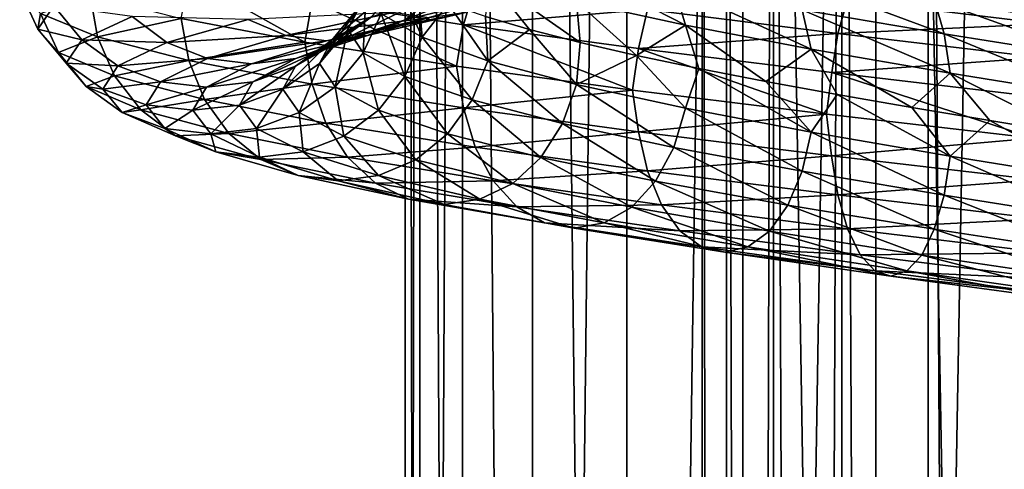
# Model space of a CAD drawing. Header units: metres. Extents: x -109 to 109, y -917 to 389.
# Tile 418 of 656: x -18.9 to -3.83, y -466.27 to -459.39. Entities that reach past the tile are written whole.
import ezdxf

# ---------------------------------------------------------------- set-up
doc = ezdxf.new("R2010")
doc.units = ezdxf.units.M
doc.layers.add('solid_24503124_XXX_01_SW0001', color=7, linetype='CONTINUOUS')

msp = doc.modelspace()

# ---------------------------------------------------------------- linework, layer by layer
at = {"layer": 'solid_24503124_XXX_01_SW0001'}
for points in [[(-13, -410), (-13, -535), (-12.778495, -535, 2.389471)], [(-12.778631, -410, -2.388798), (-12.778495, -535, -2.389471), (-13, -535)], [(-12.778631, -410, -2.388798), (-13, -535), (-13, -410)], [(-13, -410), (-12.778495, -535, 2.389471), (-12.778644, -410, 2.388729)], [(-12.778644, -410, 2.388729), (-12.778495, -535, 2.389471), (-12.122266, -535, 4.695816)], [(-12.778644, -410, 2.388729), (-12.122266, -535, 4.695816), (-12.122123, -410, 4.696183)], [(-12.122127, -410, -4.696173), (-12.778495, -535, -2.389471), (-12.778631, -410, -2.388798)], [(-12.122127, -410, -4.696173), (-12.122266, -535, -4.695816), (-12.778495, -535, -2.389471)], [(-12.122123, -410, 4.696183), (-12.122266, -535, 4.695816), (-11.053084, -535, 6.843201)], [(-12.122127, -410, -4.696173), (-11.053084, -535, -6.843201), (-12.122266, -535, -4.695816)], [(-11.052748, -410, -6.843724), (-11.053084, -535, -6.843201), (-12.122127, -410, -4.696173)], [(-12.122123, -410, 4.696183), (-11.053084, -535, 6.843201), (-11.052835, -410, 6.84358)], [(-11.052835, -410, 6.84358), (-11.053084, -535, 6.843201), (-9.606456, -535, 8.758754)], [(-9.607092, -410, -8.758067), (-9.606456, -535, -8.758754), (-11.053084, -535, -6.843201)], [(-9.607092, -410, -8.758067), (-11.053084, -535, -6.843201), (-11.052748, -410, -6.843724)], [(-11.052835, -410, 6.84358), (-9.606456, -535, 8.758754), (-9.607066, -410, 8.758096)], [(-7.834121, -410, -10.374312), (-9.606456, -535, -8.758754), (-9.607092, -410, -8.758067)], [(-9.607066, -410, 8.758096), (-9.606456, -535, 8.758754), (-7.834294, -410, 10.374181)], [(-7.834294, -410, 10.374181), (-9.606456, -535, 8.758754), (-7.834196, -535, 10.374236)], [(-7.834121, -410, -10.374312), (-7.834196, -535, -10.374236), (-9.606456, -535, -8.758754)], [(-7.834294, -410, 10.374181), (-7.834196, -535, 10.374236), (-5.795265, -535, 11.636799)], [(-7.834294, -410, 10.374181), (-5.795265, -535, 11.636799), (-5.794521, -410, 11.637158)], [(-5.794586, -410, -11.637126), (-5.795265, -535, -11.636799), (-7.834196, -535, -10.374236)], [(-5.794586, -410, -11.637126), (-7.834196, -535, -10.374236), (-7.834121, -410, -10.374312)], [(-5.794521, -410, 11.637158), (-5.795265, -535, 11.636799), (-3.557269, -535, 12.503851)], [(-3.557472, -410, -12.503769), (-3.557269, -535, -12.503851), (-5.795265, -535, -11.636799)], [(-3.557472, -410, -12.503769), (-5.795265, -535, -11.636799), (-5.794586, -410, -11.637126)], [(-5.794521, -410, 11.637158), (-3.557269, -535, 12.503851), (-3.557692, -410, 12.503706)], [(-8.453436, -701, -399.111511), (-8.453425, -437, -399.111481), (-8.453425, -437, -400.888519)], [(-8.453436, -701, -400.888489), (-8.453436, -701, -399.111511), (-8.453425, -437, -400.888519)], [(-8.083981, -701, -402.626648), (-8.453436, -701, -400.888489), (-8.453425, -437, -400.888519)], [(-8.453436, -701, -399.111511), (-8.083981, -701, -397.373352), (-8.453425, -437, -399.111481)], [(-8.083981, -701, -402.626648), (-8.453425, -437, -400.888519), (-8.083978, -437, -402.626648)], [(-8.083981, -701, -397.373352), (-8.083978, -437, -397.373352), (-8.453425, -437, -399.111481)], [(-8.083981, -701, -402.626648), (-8.083978, -437, -402.626648), (-7.361266, -437, -404.249908)], [(-7.361216, -701, -404.25), (-8.083981, -701, -402.626648), (-7.361266, -437, -404.249908)], [(-8.083981, -701, -397.373352), (-7.361216, -701, -395.75), (-8.083978, -437, -397.373352)], [(-7.361216, -701, -395.75), (-7.361266, -437, -395.750092), (-8.083978, -437, -397.373352)], [(-7.361216, -701, -404.25), (-7.361266, -437, -404.249908), (-6.316738, -437, -405.687592)], [(-6.316731, -701, -394.312378), (-6.316738, -437, -394.312408), (-7.361266, -437, -395.750092)], [(-7.361216, -701, -395.75), (-6.316731, -701, -394.312378), (-7.361266, -437, -395.750092)], [(-6.316731, -701, -405.687622), (-7.361216, -701, -404.25), (-6.316738, -437, -405.687592)], [(-4.996175, -701, -406.876648), (-6.316738, -437, -405.687592), (-4.996158, -437, -406.876648)], [(-4.996175, -701, -406.876648), (-6.316731, -701, -405.687622), (-6.316738, -437, -405.687592)], [(-4.996175, -701, -393.123352), (-4.996158, -437, -393.123352), (-6.316738, -437, -394.312408)], [(-6.316731, -701, -394.312378), (-4.996175, -701, -393.123352), (-6.316738, -437, -394.312408)], [(-4.996175, -701, -406.876648), (-4.996158, -437, -406.876648), (-3.457402, -437, -407.765076)], [(-3.457262, -701, -407.765137), (-4.996175, -701, -406.876648), (-3.457402, -437, -407.765076)], [(-4.996175, -701, -393.123352), (-3.457262, -701, -392.234863), (-4.996158, -437, -393.123352)], [(-3.457262, -701, -392.234863), (-3.457402, -437, -392.234924), (-4.996158, -437, -393.123352)], [(-8.70988, -459.477539, -10.440427), (-8.887947, -458.878326, -10.653874), (-10.588204, -458.514648, -8.966111)], [(-10.376073, -459.113861, -8.786478), (-8.70988, -459.477539, -10.440427), (-10.588204, -458.514648, -8.966111)], [(-13.87763, -459.543945, -0.15314), (-13.59799, -458.945343, -0.150054), (-13.420275, -458.589569, 2.19135)], [(-13.69626, -459.188171, 2.236415), (-13.87763, -459.543945, -0.15314), (-13.420275, -458.589569, 2.19135)], [(-13.00015, -459.395569, 7.231699), (-12.507524, -458.999084, 6.957662), (-11.123978, -458.64801, 9.005902)], [(-11.562111, -459.044495, 9.360612), (-13.00015, -459.395569, 7.231699), (-11.123978, -458.64801, 9.005902)], [(-16.309841, -458.745514, -9.550142), (-14.53547, -459.739746, -12.235118), (-16.429018, -459.376465, -9.542)], [(-16.309841, -458.745514, -9.550142), (-14.423867, -459.107605, -12.214158), (-14.53547, -459.739746, -12.235118)], [(-13.368589, -459.302734, -2.487033), (-12.742102, -459.661682, -4.750199), (-13.146857, -458.757721, -3.063982)], [(-12.742102, -459.661682, -4.750199), (-12.80055, -458.953461, -4.288123), (-13.146857, -458.757721, -3.063982)], [(-11.732782, -458.75174, -6.87007), (-11.772408, -459.34552, -6.606334), (-11.097041, -459.542938, -7.686505)], [(-11.732782, -458.75174, -6.87007), (-11.097041, -459.542938, -7.686505), (-10.322265, -459.741089, -8.699992)], [(-11.732782, -458.75174, -6.87007), (-10.322265, -459.741089, -8.699992), (-10.376073, -459.113861, -8.786478)], [(-4.750849, -459.610443, -13.035976), (-4.899183, -459.091675, -13.442992), (-7.138392, -458.724823, -12.399433)], [(-6.922262, -459.243591, -12.024013), (-4.750849, -459.610443, -13.035976), (-7.138392, -458.724823, -12.399433)], [(-2.513224, -459.460083, -14.084453), (-2.612041, -459.062195, -14.638239), (-5.091814, -458.693787, -13.971557)], [(-4.899183, -459.091675, -13.442992), (-2.513224, -459.460083, -14.084453), (-5.091814, -458.693787, -13.971557)], [(-18.901932, -458.939117, -0.208583), (-18.623968, -459.5383, -0.205516), (-18.380568, -459.182526, 3.0013)], [(-18.901932, -458.939117, -0.208583), (-18.583052, -459.296478, -3.457109), (-18.623968, -459.5383, -0.205516)], [(-11.928535, -458.872681, -14.298591), (-12.107677, -459.471283, -14.513327), (-14.423867, -459.107605, -12.214158)], [(-14.125183, -459.705933, 2.306453), (-13.69626, -459.188171, 2.236415), (-13.107839, -458.833954, 4.559682)], [(-13.518334, -459.351715, 4.702477), (-14.125183, -459.705933, 2.306453), (-13.107839, -458.833954, 4.559682)], [(-13.87763, -459.543945, -0.15314), (-13.643513, -459.901337, -2.538179), (-13.59799, -458.945343, -0.150054)], [(-13.643513, -459.901337, -2.538179), (-13.368589, -459.302734, -2.487033), (-13.59799, -458.945343, -0.150054)], [(-12.742102, -459.661682, -4.750199), (-12.341625, -459.14917, -5.471106), (-12.80055, -458.953461, -4.288123)], [(-11.928535, -458.872681, -14.298591), (-9.290384, -459.237946, -16.137457), (-12.107677, -459.471283, -14.513327)], [(-6.783576, -459.842804, -11.783115), (-6.922262, -459.243591, -12.024013), (-8.887947, -458.878326, -10.653874)], [(-8.70988, -459.477539, -10.440427), (-6.783576, -459.842804, -11.783115), (-8.887947, -458.878326, -10.653874)], [(-17.823563, -459.016846, -6.581392), (-17.7122, -459.655426, -6.60303), (-18.583052, -459.296478, -3.457109)], [(-17.823563, -459.016846, -6.581392), (-16.429018, -459.376465, -9.542), (-17.7122, -459.655426, -6.60303)], [(-14.423867, -459.107605, -12.214158), (-12.215597, -460.10318, -14.551915), (-14.53547, -459.739746, -12.235118)], [(-14.423867, -459.107605, -12.214158), (-12.107677, -459.471283, -14.513327), (-12.215597, -460.10318, -14.551915)], [(-14.050772, -459.748199, 4.88769), (-13.518334, -459.351715, 4.702477), (-12.507524, -458.999084, 6.957662)], [(-13.00015, -459.395569, 7.231699), (-14.050772, -459.748199, 4.88769), (-12.507524, -458.999084, 6.957662)], [(-13.579205, -459.637146, 7.553813), (-13.00015, -459.395569, 7.231699), (-11.562111, -459.044495, 9.360612)], [(-12.077111, -459.286072, 9.777554), (-13.579205, -459.637146, 7.553813), (-11.562111, -459.044495, 9.360612)], [(-10.376073, -459.113861, -8.786478), (-10.322265, -459.741089, -8.699992), (-9.457385, -459.939301, -9.633676)], [(-10.376073, -459.113861, -8.786478), (-9.457385, -459.939301, -9.633676), (-8.70988, -459.477539, -10.440427)], [(-6.227307, -459.087036, -17.087265), (-6.376127, -459.604797, -17.495615), (-9.290384, -459.237946, -16.137457)], [(-6.227307, -459.087036, -17.087265), (-3.194536, -459.455444, -17.902618), (-6.376127, -459.604797, -17.495615)], [(-3.095514, -459.05896, -17.347689), (-3.194536, -459.455444, -17.902618), (-6.227307, -459.087036, -17.087265)], [(-2.43713, -459.978851, -13.658015), (-2.513224, -459.460083, -14.084453), (-4.899183, -459.091675, -13.442992)], [(-4.750849, -459.610443, -13.035976), (-2.43713, -459.978851, -13.658015), (-4.899183, -459.091675, -13.442992)], [(-18.380568, -459.182526, 3.0013), (-18.623968, -459.5383, -0.205516), (-17.953049, -459.701294, 2.931491)], [(-18.380568, -459.182526, 3.0013), (-17.953049, -459.701294, 2.931491), (-17.181746, -459.347076, 5.976828)], [(-14.312233, -460.061707, -0.157936), (-13.87763, -459.543945, -0.15314), (-13.69626, -459.188171, 2.236415)], [(-14.125183, -459.705933, 2.306453), (-14.312233, -460.061707, -0.157936), (-13.69626, -459.188171, 2.236415)], [(-12.742102, -459.661682, -4.750199), (-11.734443, -460.022217, -6.871042), (-12.341625, -459.14917, -5.471106)], [(-11.734443, -460.022217, -6.871042), (-11.772408, -459.34552, -6.606334), (-12.341625, -459.14917, -5.471106)], [(-9.290384, -459.237946, -16.137457), (-9.429907, -459.836548, -16.379808), (-12.107677, -459.471283, -14.513327)], [(-9.290384, -459.237946, -16.137457), (-6.376127, -459.604797, -17.495615), (-9.429907, -459.836548, -16.379808)], [(-4.655667, -460.209656, -12.774804), (-4.750849, -459.610443, -13.035976), (-6.922262, -459.243591, -12.024013)], [(-6.783576, -459.842804, -11.783115), (-4.655667, -460.209656, -12.774804), (-6.922262, -459.243591, -12.024013)], [(-18.583052, -459.296478, -3.457109), (-18.30978, -459.895691, -3.406271), (-18.623968, -459.5383, -0.205516)], [(-18.583052, -459.296478, -3.457109), (-17.7122, -459.655426, -6.60303), (-18.30978, -459.895691, -3.406271)], [(-17.181746, -459.347076, 5.976828), (-17.953049, -459.701294, 2.931491), (-16.650404, -459.744965, 5.791996)], [(-16.429018, -459.376465, -9.542), (-16.311502, -460.015961, -9.551114), (-17.7122, -459.655426, -6.60303)], [(-17.181746, -459.347076, 5.976828), (-16.650404, -459.744965, 5.791996), (-15.405399, -459.392334, 8.569686)], [(-15.405399, -459.392334, 8.569686), (-16.650404, -459.744965, 5.791996), (-14.827023, -459.635529, 8.247948)], [(-16.429018, -459.376465, -9.542), (-14.53547, -459.739746, -12.235118), (-16.311502, -460.015961, -9.551114)], [(-15.405399, -459.392334, 8.569686), (-14.827023, -459.635529, 8.247948), (-13.186899, -459.284485, 10.67603)], [(-13.186899, -459.284485, 10.67603), (-14.827023, -459.635529, 8.247948), (-12.632106, -459.366058, 10.226873)], [(-14.827023, -459.635529, 8.247948), (-14.203226, -459.717133, 7.900943), (-12.632106, -459.366058, 10.226873)], [(-14.681523, -460.102417, 2.397295), (-14.125183, -459.705933, 2.306453), (-13.518334, -459.351715, 4.702477)], [(-14.050772, -459.748199, 4.88769), (-14.681523, -460.102417, 2.397295), (-13.518334, -459.351715, 4.702477)], [(-14.676623, -459.989777, 5.105398), (-14.050772, -459.748199, 4.88769), (-13.00015, -459.395569, 7.231699)], [(-13.579205, -459.637146, 7.553813), (-14.676623, -459.989777, 5.105398), (-13.00015, -459.395569, 7.231699)], [(-14.203226, -459.717133, 7.900943), (-13.579205, -459.637146, 7.553813), (-12.077111, -459.286072, 9.777554)], [(-12.632106, -459.366058, 10.226873), (-14.203226, -459.717133, 7.900943), (-12.077111, -459.286072, 9.777554)], [(-13.643513, -459.901337, -2.538179), (-13.004141, -460.260284, -4.847886), (-13.368589, -459.302734, -2.487033)], [(-13.004141, -460.260284, -4.847886), (-12.742102, -459.661682, -4.750199), (-13.368589, -459.302734, -2.487033)], [(-11.734443, -460.022217, -6.871042), (-11.097041, -459.542938, -7.686505), (-11.772408, -459.34552, -6.606334)], [(-18.623968, -459.5383, -0.205516), (-18.190786, -460.057068, -0.200736), (-17.953049, -459.701294, 2.931491)], [(-18.623968, -459.5383, -0.205516), (-18.30978, -459.895691, -3.406271), (-18.190786, -460.057068, -0.200736)], [(-14.312233, -460.061707, -0.157936), (-14.070783, -460.419098, -2.617666), (-13.87763, -459.543945, -0.15314)], [(-14.070783, -460.419098, -2.617666), (-13.643513, -459.901337, -2.538179), (-13.87763, -459.543945, -0.15314)], [(-12.107677, -459.471283, -14.513327), (-9.523009, -460.469269, -16.44014), (-12.215597, -460.10318, -14.551915)], [(-12.107677, -459.471283, -14.513327), (-9.429907, -459.836548, -16.379808), (-9.523009, -460.469269, -16.44014)], [(-11.734443, -460.022217, -6.871042), (-10.377542, -460.384308, -8.787722), (-11.097041, -459.542938, -7.686505)], [(-10.377542, -460.384308, -8.787722), (-10.322265, -459.741089, -8.699992), (-11.097041, -459.542938, -7.686505)], [(-8.70988, -459.477539, -10.440427), (-9.457385, -459.939301, -9.633676), (-8.507338, -460.138031, -10.481497)], [(-8.70988, -459.477539, -10.440427), (-8.507338, -460.138031, -10.481497), (-7.47915, -460.337738, -11.237891)], [(-8.70988, -459.477539, -10.440427), (-7.47915, -460.337738, -11.237891), (-6.783576, -459.842804, -11.783115)], [(-3.194536, -459.455444, -17.902618), (-3.270879, -459.973206, -18.330456), (-6.376127, -459.604797, -17.495615)], [(-17.7122, -459.655426, -6.60303), (-17.451735, -460.254639, -6.505929), (-18.30978, -459.895691, -3.406271)], [(-17.953049, -459.701294, 2.931491), (-18.190786, -460.057068, -0.200736), (-17.397856, -460.099182, 2.840836)], [(-17.953049, -459.701294, 2.931491), (-17.397856, -460.099182, 2.840836), (-16.650404, -459.744965, 5.791996)], [(-17.7122, -459.655426, -6.60303), (-16.311502, -460.015961, -9.551114), (-17.451735, -460.254639, -6.505929)], [(-16.650404, -459.744965, 5.791996), (-16.025286, -459.988159, 5.574543), (-14.827023, -459.635529, 8.247948)], [(-14.827023, -459.635529, 8.247948), (-16.025286, -459.988159, 5.574543), (-14.203226, -459.717133, 7.900943)], [(-16.025286, -459.988159, 5.574543), (-15.351076, -460.069763, 5.340013), (-14.203226, -459.717133, 7.900943)], [(-15.351076, -460.069763, 5.340013), (-14.676623, -459.989777, 5.105398), (-13.579205, -459.637146, 7.553813)], [(-14.203226, -459.717133, 7.900943), (-15.351076, -460.069763, 5.340013), (-13.579205, -459.637146, 7.553813)], [(-14.875939, -460.458191, -0.164156), (-14.312233, -460.061707, -0.157936), (-14.125183, -459.705933, 2.306453)], [(-14.681523, -460.102417, 2.397295), (-14.875939, -460.458191, -0.164156), (-14.125183, -459.705933, 2.306453)], [(-13.004141, -460.260284, -4.847886), (-11.97576, -460.620789, -7.012344), (-12.742102, -459.661682, -4.750199)], [(-11.97576, -460.620789, -7.012344), (-11.734443, -460.022217, -6.871042), (-12.742102, -459.661682, -4.750199)], [(-6.376127, -459.604797, -17.495615), (-6.471883, -460.2034, -17.758364), (-9.429907, -459.836548, -16.379808)], [(-6.376127, -459.604797, -17.495615), (-3.270879, -459.973206, -18.330456), (-6.471883, -460.2034, -17.758364)], [(-2.388303, -460.578064, -13.38438), (-2.43713, -459.978851, -13.658015), (-4.750849, -459.610443, -13.035976)], [(-4.655667, -460.209656, -12.774804), (-2.388303, -460.578064, -13.38438), (-4.750849, -459.610443, -13.035976)], [(-16.650404, -459.744965, 5.791996), (-17.397856, -460.099182, 2.840836), (-16.025286, -459.988159, 5.574543)], [(-14.53547, -459.739746, -12.235118), (-14.425336, -460.378052, -12.215402), (-16.311502, -460.015961, -9.551114)], [(-15.335469, -460.343994, 2.504076), (-14.681523, -460.102417, 2.397295), (-14.050772, -459.748199, 4.88769)], [(-14.676623, -459.989777, 5.105398), (-15.335469, -460.343994, 2.504076), (-14.050772, -459.748199, 4.88769)], [(-14.53547, -459.739746, -12.235118), (-12.215597, -460.10318, -14.551915), (-14.425336, -460.378052, -12.215402)], [(-10.377542, -460.384308, -8.787722), (-9.457385, -459.939301, -9.633676), (-10.322265, -459.741089, -8.699992)], [(-9.429907, -459.836548, -16.379808), (-6.551762, -460.836243, -17.834396), (-9.523009, -460.469269, -16.44014)], [(-9.429907, -459.836548, -16.379808), (-6.471883, -460.2034, -17.758364), (-6.551762, -460.836243, -17.834396)], [(-6.783576, -459.842804, -11.783115), (-7.47915, -460.337738, -11.237891), (-6.387605, -460.537323, -11.892703)], [(-6.783576, -459.842804, -11.783115), (-6.387605, -460.537323, -11.892703), (-5.243609, -460.736694, -12.440042)], [(-6.783576, -459.842804, -11.783115), (-5.243609, -460.736694, -12.440042), (-4.655667, -460.209656, -12.774804)], [(-18.30978, -459.895691, -3.406271), (-17.883905, -460.414459, -3.327043), (-18.190786, -460.057068, -0.200736)], [(-18.30978, -459.895691, -3.406271), (-17.451735, -460.254639, -6.505929), (-17.883905, -460.414459, -3.327043)], [(-16.311502, -460.015961, -9.551114), (-16.071632, -460.615143, -9.410661), (-17.451735, -460.254639, -6.505929)], [(-17.397856, -460.099182, 2.840836), (-16.744673, -460.342377, 2.73418), (-16.025286, -459.988159, 5.574543)], [(-16.025286, -459.988159, 5.574543), (-16.744673, -460.342377, 2.73418), (-15.351076, -460.069763, 5.340013)], [(-16.311502, -460.015961, -9.551114), (-14.425336, -460.378052, -12.215402), (-16.071632, -460.615143, -9.410661)], [(-16.040199, -460.423981, 2.619149), (-15.335469, -460.343994, 2.504076), (-14.676623, -459.989777, 5.105398)], [(-15.351076, -460.069763, 5.340013), (-16.040199, -460.423981, 2.619149), (-14.676623, -459.989777, 5.105398)], [(-14.070783, -460.419098, -2.617666), (-13.411388, -460.778046, -4.999706), (-13.643513, -459.901337, -2.538179)], [(-13.411388, -460.778046, -4.999706), (-13.004141, -460.260284, -4.847886), (-13.643513, -459.901337, -2.538179)], [(-11.97576, -460.620789, -7.012344), (-10.590954, -460.98291, -8.96844), (-11.734443, -460.022217, -6.871042)], [(-10.590954, -460.98291, -8.96844), (-10.377542, -460.384308, -8.787722), (-11.734443, -460.022217, -6.871042)], [(-10.377542, -460.384308, -8.787722), (-8.711112, -460.747986, -10.441905), (-9.457385, -459.939301, -9.633676)], [(-8.711112, -460.747986, -10.441905), (-8.507338, -460.138031, -10.481497), (-9.457385, -459.939301, -9.633676)], [(-3.270879, -459.973206, -18.330456), (-3.320001, -460.571808, -18.605742), (-6.471883, -460.2034, -17.758364)], [(-18.190786, -460.057068, -0.200736), (-17.628242, -460.454987, -0.194528), (-17.397856, -460.099182, 2.840836)], [(-18.190786, -460.057068, -0.200736), (-17.883905, -460.414459, -3.327043), (-17.628242, -460.454987, -0.194528)], [(-17.397856, -460.099182, 2.840836), (-17.628242, -460.454987, -0.194528), (-16.744673, -460.342377, 2.73418)], [(-16.744673, -460.342377, 2.73418), (-16.040199, -460.423981, 2.619149), (-15.351076, -460.069763, 5.340013)], [(-15.538546, -460.699768, -0.171468), (-14.875939, -460.458191, -0.164156), (-14.681523, -460.102417, 2.397295)], [(-15.335469, -460.343994, 2.504076), (-15.538546, -460.699768, -0.171468), (-14.681523, -460.102417, 2.397295)], [(-14.875939, -460.458191, -0.164156), (-14.62498, -460.815582, -2.720767), (-14.312233, -460.061707, -0.157936)], [(-14.62498, -460.815582, -2.720767), (-14.070783, -460.419098, -2.617666), (-14.312233, -460.061707, -0.157936)], [(-12.215597, -460.10318, -14.551915), (-12.108911, -460.74173, -14.514804), (-14.425336, -460.378052, -12.215402)], [(-12.215597, -460.10318, -14.551915), (-9.523009, -460.469269, -16.44014), (-12.108911, -460.74173, -14.514804)], [(-8.711112, -460.747986, -10.441905), (-6.784536, -461.113251, -11.784783), (-8.507338, -460.138031, -10.481497)], [(-6.784536, -461.113251, -11.784783), (-7.47915, -460.337738, -11.237891), (-8.507338, -460.138031, -10.481497)], [(-17.451735, -460.254639, -6.505929), (-17.045818, -460.773407, -6.354605), (-17.883905, -460.414459, -3.327043)], [(-17.451735, -460.254639, -6.505929), (-16.071632, -460.615143, -9.410661), (-17.045818, -460.773407, -6.354605)], [(-13.411388, -460.778046, -4.999706), (-12.350801, -461.13855, -7.231947), (-13.004141, -460.260284, -4.847886)], [(-12.350801, -461.13855, -7.231947), (-11.97576, -460.620789, -7.012344), (-13.004141, -460.260284, -4.847886)], [(-6.471883, -460.2034, -17.758364), (-3.37664, -461.205658, -18.695971), (-6.551762, -460.836243, -17.834396)], [(-6.471883, -460.2034, -17.758364), (-3.320001, -460.571808, -18.605742), (-3.37664, -461.205658, -18.695971)], [(-4.655667, -460.209656, -12.774804), (-5.243609, -460.736694, -12.440042), (-4.052975, -460.936523, -12.876695)], [(-4.655667, -460.209656, -12.774804), (-4.052975, -460.936523, -12.876695), (-2.821983, -461.137543, -13.200649)], [(-4.655667, -460.209656, -12.774804), (-2.821983, -461.137543, -13.200649), (-2.388303, -460.578064, -13.38438)], [(-17.883905, -460.414459, -3.327043), (-17.330851, -460.812347, -3.224155), (-17.628242, -460.454987, -0.194528)], [(-17.883905, -460.414459, -3.327043), (-17.045818, -460.773407, -6.354605), (-17.330851, -460.812347, -3.224155)], [(-17.628242, -460.454987, -0.194528), (-16.966412, -460.698181, -0.187225), (-16.744673, -460.342377, 2.73418)], [(-17.628242, -460.454987, -0.194528), (-17.330851, -460.812347, -3.224155), (-16.966412, -460.698181, -0.187225)], [(-16.744673, -460.342377, 2.73418), (-16.966412, -460.698181, -0.187225), (-16.040199, -460.423981, 2.619149)], [(-16.966412, -460.698181, -0.187225), (-16.252607, -460.779785, -0.179348), (-16.040199, -460.423981, 2.619149)], [(-16.252607, -460.779785, -0.179348), (-15.538546, -460.699768, -0.171468), (-15.335469, -460.343994, 2.504076)], [(-16.040199, -460.423981, 2.619149), (-16.252607, -460.779785, -0.179348), (-15.335469, -460.343994, 2.504076)], [(-14.425336, -460.378052, -12.215402), (-14.213204, -460.977264, -12.035769), (-16.071632, -460.615143, -9.410661)], [(-15.538546, -460.699768, -0.171468), (-15.276408, -461.057159, -2.841955), (-14.875939, -460.458191, -0.164156)], [(-15.276408, -461.057159, -2.841955), (-14.62498, -460.815582, -2.720767), (-14.875939, -460.458191, -0.164156)], [(-14.62498, -460.815582, -2.720767), (-13.939614, -461.17453, -5.196626), (-14.070783, -460.419098, -2.617666)], [(-14.425336, -460.378052, -12.215402), (-12.108911, -460.74173, -14.514804), (-14.213204, -460.977264, -12.035769)], [(-13.939614, -461.17453, -5.196626), (-13.411388, -460.778046, -4.999706), (-14.070783, -460.419098, -2.617666)], [(-9.523009, -460.469269, -16.44014), (-9.430867, -461.106995, -16.381477), (-12.108911, -460.74173, -14.514804)], [(-10.590954, -460.98291, -8.96844), (-8.890255, -461.346588, -10.656641), (-10.377542, -460.384308, -8.787722)], [(-8.890255, -461.346588, -10.656641), (-8.711112, -460.747986, -10.441905), (-10.377542, -460.384308, -8.787722)], [(-9.523009, -460.469269, -16.44014), (-6.551762, -460.836243, -17.834396), (-9.430867, -461.106995, -16.381477)], [(-6.784536, -461.113251, -11.784783), (-6.387605, -460.537323, -11.892703), (-7.47915, -460.337738, -11.237891)], [(-16.071632, -460.615143, -9.410661), (-15.697817, -461.133911, -9.191774), (-17.045818, -460.773407, -6.354605)], [(-16.071632, -460.615143, -9.410661), (-14.213204, -460.977264, -12.035769), (-15.697817, -461.133911, -9.191774)], [(-12.350801, -461.13855, -7.231947), (-10.922628, -461.500671, -9.249302), (-11.97576, -460.620789, -7.012344)], [(-10.922628, -461.500671, -9.249302), (-10.590954, -460.98291, -8.96844), (-11.97576, -460.620789, -7.012344)], [(-6.784536, -461.113251, -11.784783), (-4.656326, -461.480103, -12.776612), (-6.387605, -460.537323, -11.892703)], [(-4.656326, -461.480103, -12.776612), (-5.243609, -460.736694, -12.440042), (-6.387605, -460.537323, -11.892703)], [(-17.330851, -460.812347, -3.224155), (-16.680185, -461.055542, -3.103108), (-16.966412, -460.698181, -0.187225)], [(-17.045818, -460.773407, -6.354605), (-16.518681, -461.171295, -6.158091), (-17.330851, -460.812347, -3.224155)], [(-17.045818, -460.773407, -6.354605), (-15.697817, -461.133911, -9.191774), (-16.518681, -461.171295, -6.158091)], [(-16.966412, -460.698181, -0.187225), (-16.680185, -461.055542, -3.103108), (-16.252607, -460.779785, -0.179348)], [(-16.252607, -460.779785, -0.179348), (-15.978423, -461.137146, -2.972555), (-15.538546, -460.699768, -0.171468)], [(-15.978423, -461.137146, -2.972555), (-15.276408, -461.057159, -2.841955), (-15.538546, -460.699768, -0.171468)], [(-12.108911, -460.74173, -14.514804), (-11.930843, -461.340942, -14.301357), (-14.213204, -460.977264, -12.035769)], [(-12.108911, -460.74173, -14.514804), (-9.430867, -461.106995, -16.381477), (-11.930843, -461.340942, -14.301357)], [(-8.890255, -461.346588, -10.656641), (-6.924059, -461.711853, -12.027135), (-8.711112, -460.747986, -10.441905)], [(-6.924059, -461.711853, -12.027135), (-6.784536, -461.113251, -11.784783), (-8.711112, -460.747986, -10.441905)], [(-4.656326, -461.480103, -12.776612), (-4.052975, -460.936523, -12.876695), (-5.243609, -460.736694, -12.440042)], [(-17.330851, -460.812347, -3.224155), (-16.518681, -461.171295, -6.158091), (-16.680185, -461.055542, -3.103108)], [(-16.680185, -461.055542, -3.103108), (-15.978423, -461.137146, -2.972555), (-16.252607, -460.779785, -0.179348)], [(-15.276408, -461.057159, -2.841955), (-14.560514, -461.416107, -5.428095), (-14.62498, -460.815582, -2.720767)], [(-14.560514, -461.416107, -5.428095), (-13.939614, -461.17453, -5.196626), (-14.62498, -460.815582, -2.720767)], [(-13.939614, -461.17453, -5.196626), (-12.837255, -461.535065, -7.516788), (-13.411388, -460.778046, -4.999706)], [(-12.837255, -461.535065, -7.516788), (-12.350801, -461.13855, -7.231947), (-13.411388, -460.778046, -4.999706)], [(-6.551762, -460.836243, -17.834396), (-6.472542, -461.473846, -17.760172), (-9.430867, -461.106995, -16.381477)], [(-6.551762, -460.836243, -17.834396), (-3.37664, -461.205658, -18.695971), (-6.472542, -461.473846, -17.760172)], [(-16.680185, -461.055542, -3.103108), (-15.898506, -461.41449, -5.926892), (-15.978423, -461.137146, -2.972555)], [(-16.518681, -461.171295, -6.158091), (-15.898506, -461.41449, -5.926892), (-16.680185, -461.055542, -3.103108)], [(-15.978423, -461.137146, -2.972555), (-15.229631, -461.496094, -5.677539), (-15.276408, -461.057159, -2.841955)], [(-14.213204, -460.977264, -12.035769), (-13.882614, -461.496033, -11.755823), (-15.697817, -461.133911, -9.191774)], [(-15.229631, -461.496094, -5.677539), (-14.560514, -461.416107, -5.428095), (-15.276408, -461.057159, -2.841955)], [(-14.213204, -460.977264, -12.035769), (-11.930843, -461.340942, -14.301357), (-13.882614, -461.496033, -11.755823)], [(-10.922628, -461.500671, -9.249302), (-9.168669, -461.864349, -10.990373), (-10.590954, -460.98291, -8.96844)], [(-9.168669, -461.864349, -10.990373), (-8.890255, -461.346588, -10.656641), (-10.590954, -460.98291, -8.96844)], [(-4.656326, -461.480103, -12.776612), (-2.388641, -461.848511, -13.386275), (-4.052975, -460.936523, -12.876695)], [(-2.388641, -461.848511, -13.386275), (-2.821983, -461.137543, -13.200649), (-4.052975, -460.936523, -12.876695)], [(-15.697817, -461.133911, -9.191774), (-15.212366, -461.53183, -8.907521), (-16.518681, -461.171295, -6.158091)], [(-16.518681, -461.171295, -6.158091), (-15.212366, -461.53183, -8.907521), (-15.898506, -461.41449, -5.926892)], [(-15.898506, -461.41449, -5.926892), (-15.229631, -461.496094, -5.677539), (-15.978423, -461.137146, -2.972555)], [(-15.697817, -461.133911, -9.191774), (-13.882614, -461.496033, -11.755823), (-15.212366, -461.53183, -8.907521)], [(-14.560514, -461.416107, -5.428095), (-13.409054, -461.776642, -7.851602), (-13.939614, -461.17453, -5.196626)], [(-13.409054, -461.776642, -7.851602), (-12.837255, -461.535065, -7.516788), (-13.939614, -461.17453, -5.196626)], [(-12.837255, -461.535065, -7.516788), (-11.352831, -461.897156, -9.613599), (-12.350801, -461.13855, -7.231947)], [(-11.352831, -461.897156, -9.613599), (-10.922628, -461.500671, -9.249302), (-12.350801, -461.13855, -7.231947)], [(-9.430867, -461.106995, -16.381477), (-9.292182, -461.706207, -16.140579), (-11.930843, -461.340942, -14.301357)], [(-9.430867, -461.106995, -16.381477), (-6.472542, -461.473846, -17.760172), (-9.292182, -461.706207, -16.140579)], [(-6.924059, -461.711853, -12.027135), (-4.752083, -462.078674, -13.039362), (-6.784536, -461.113251, -11.784783)], [(-4.752083, -462.078674, -13.039362), (-4.656326, -461.480103, -12.776612), (-6.784536, -461.113251, -11.784783)], [(-3.37664, -461.205658, -18.695971), (-3.320339, -461.842255, -18.607635), (-6.472542, -461.473846, -17.760172)], [(-11.930843, -461.340942, -14.301357), (-11.653339, -461.859711, -13.968717), (-13.882614, -461.496033, -11.755823)], [(-11.930843, -461.340942, -14.301357), (-9.292182, -461.706207, -16.140579), (-11.653339, -461.859711, -13.968717)], [(-9.168669, -461.864349, -10.990373), (-7.140898, -462.229614, -12.403786), (-8.890255, -461.346588, -10.656641)], [(-7.140898, -462.229614, -12.403786), (-6.924059, -461.711853, -12.027135), (-8.890255, -461.346588, -10.656641)], [(-15.898506, -461.41449, -5.926892), (-14.641236, -461.775024, -8.573099), (-15.229631, -461.496094, -5.677539)], [(-15.212366, -461.53183, -8.907521), (-14.641236, -461.775024, -8.573099), (-15.898506, -461.41449, -5.926892)], [(-15.229631, -461.496094, -5.677539), (-14.025256, -461.856628, -8.212416), (-14.560514, -461.416107, -5.428095)], [(-14.641236, -461.775024, -8.573099), (-14.025256, -461.856628, -8.212416), (-15.229631, -461.496094, -5.677539)], [(-13.882614, -461.496033, -11.755823), (-13.453298, -461.893921, -11.392278), (-15.212366, -461.53183, -8.907521)], [(-14.025256, -461.856628, -8.212416), (-13.409054, -461.776642, -7.851602), (-14.560514, -461.416107, -5.428095)], [(-13.882614, -461.496033, -11.755823), (-11.653339, -461.859711, -13.968717), (-13.453298, -461.893921, -11.392278)], [(-11.352831, -461.897156, -9.613599), (-9.52979, -462.260834, -11.423243), (-10.922628, -461.500671, -9.249302)], [(-9.52979, -462.260834, -11.423243), (-9.168669, -461.864349, -10.990373), (-10.922628, -461.500671, -9.249302)], [(-6.472542, -461.473846, -17.760172), (-6.37736, -462.073029, -17.499001), (-9.292182, -461.706207, -16.140579)], [(-6.472542, -461.473846, -17.760172), (-3.320339, -461.842255, -18.607635), (-6.37736, -462.073029, -17.499001)], [(-4.752083, -462.078674, -13.039362), (-2.437763, -462.447113, -13.661562), (-4.656326, -461.480103, -12.776612)], [(-2.437763, -462.447113, -13.661562), (-2.388641, -461.848511, -13.386275), (-4.656326, -461.480103, -12.776612)], [(-15.212366, -461.53183, -8.907521), (-13.453298, -461.893921, -11.392278), (-14.641236, -461.775024, -8.573099)], [(-13.409054, -461.776642, -7.851602), (-11.85851, -462.138733, -10.041808), (-12.837255, -461.535065, -7.516788)], [(-11.85851, -462.138733, -10.041808), (-11.352831, -461.897156, -9.613599), (-12.837255, -461.535065, -7.516788)], [(-14.641236, -461.775024, -8.573099), (-12.94821, -462.137115, -10.964569), (-14.025256, -461.856628, -8.212416)], [(-13.453298, -461.893921, -11.392278), (-12.94821, -462.137115, -10.964569), (-14.641236, -461.775024, -8.573099)], [(-14.025256, -461.856628, -8.212416), (-12.403459, -462.218719, -10.503272), (-13.409054, -461.776642, -7.851602)], [(-12.403459, -462.218719, -10.503272), (-11.85851, -462.138733, -10.041808), (-13.409054, -461.776642, -7.851602)], [(-9.292182, -461.706207, -16.140579), (-9.076051, -462.224976, -15.76516), (-11.653339, -461.859711, -13.968717)], [(-9.292182, -461.706207, -16.140579), (-6.37736, -462.073029, -17.499001), (-9.076051, -462.224976, -15.76516)], [(-7.140898, -462.229614, -12.403786), (-4.900903, -462.596436, -13.447712), (-6.924059, -461.711853, -12.027135)], [(-4.900903, -462.596436, -13.447712), (-4.752083, -462.078674, -13.039362), (-6.924059, -461.711853, -12.027135)], [(-12.94821, -462.137115, -10.964569), (-12.403459, -462.218719, -10.503272), (-14.025256, -461.856628, -8.212416)], [(-11.653339, -461.859711, -13.968717), (-11.292963, -462.257599, -13.536737), (-13.453298, -461.893921, -11.392278)], [(-13.453298, -461.893921, -11.392278), (-11.292963, -462.257599, -13.536737), (-12.94821, -462.137115, -10.964569)], [(-11.85851, -462.138733, -10.041808), (-9.954267, -462.502411, -11.932058), (-11.352831, -461.897156, -9.613599)], [(-11.653339, -461.859711, -13.968717), (-9.076051, -462.224976, -15.76516), (-11.292963, -462.257599, -13.536737)], [(-9.954267, -462.502411, -11.932058), (-9.52979, -462.260834, -11.423243), (-11.352831, -461.897156, -9.613599)], [(-9.52979, -462.260834, -11.423243), (-7.422152, -462.626099, -12.892326), (-9.168669, -461.864349, -10.990373)], [(-7.422152, -462.626099, -12.892326), (-7.140898, -462.229614, -12.403786), (-9.168669, -461.864349, -10.990373)], [(-3.320339, -461.842255, -18.607635), (-3.271512, -462.441467, -18.334002), (-6.37736, -462.073029, -17.499001)], [(-6.37736, -462.073029, -17.499001), (-6.229027, -462.591797, -17.091984), (-9.076051, -462.224976, -15.76516)], [(-6.37736, -462.073029, -17.499001), (-3.271512, -462.441467, -18.334002), (-6.229027, -462.591797, -17.091984)], [(-4.900903, -462.596436, -13.447712), (-2.514106, -462.964874, -14.089397), (-4.752083, -462.078674, -13.039362)], [(-2.514106, -462.964874, -14.089397), (-2.437763, -462.447113, -13.661562), (-4.752083, -462.078674, -13.039362)], [(-12.94821, -462.137115, -10.964569), (-10.868982, -462.500793, -13.028517), (-12.403459, -462.218719, -10.503272)], [(-11.292963, -462.257599, -13.536737), (-10.868982, -462.500793, -13.028517), (-12.94821, -462.137115, -10.964569)], [(-12.403459, -462.218719, -10.503272), (-10.411707, -462.582397, -12.480387), (-11.85851, -462.138733, -10.041808)], [(-10.868982, -462.500793, -13.028517), (-10.411707, -462.582397, -12.480387), (-12.403459, -462.218719, -10.503272)], [(-10.411707, -462.582397, -12.480387), (-9.954267, -462.502411, -11.932058), (-11.85851, -462.138733, -10.041808)], [(-9.076051, -462.224976, -15.76516), (-8.795377, -462.622864, -15.277626), (-11.292963, -462.257599, -13.536737)], [(-11.292963, -462.257599, -13.536737), (-8.795377, -462.622864, -15.277626), (-10.868982, -462.500793, -13.028517)], [(-9.954267, -462.502411, -11.932058), (-7.752751, -462.867676, -13.466578), (-9.52979, -462.260834, -11.423243)], [(-7.752751, -462.867676, -13.466578), (-7.422152, -462.626099, -12.892326), (-9.52979, -462.260834, -11.423243)], [(-9.076051, -462.224976, -15.76516), (-6.229027, -462.591797, -17.091984), (-8.795377, -462.622864, -15.277626)], [(-7.422152, -462.626099, -12.892326), (-5.093932, -462.99295, -13.977368), (-7.140898, -462.229614, -12.403786)], [(-5.093932, -462.99295, -13.977368), (-4.900903, -462.596436, -13.447712), (-7.140898, -462.229614, -12.403786)], [(-10.868982, -462.500793, -13.028517), (-8.465165, -462.866058, -14.704046), (-10.411707, -462.582397, -12.480387)], [(-8.795377, -462.622864, -15.277626), (-8.465165, -462.866058, -14.704046), (-10.868982, -462.500793, -13.028517)], [(-10.411707, -462.582397, -12.480387), (-8.109022, -462.947662, -14.085423), (-9.954267, -462.502411, -11.932058)], [(-8.465165, -462.866058, -14.704046), (-8.109022, -462.947662, -14.085423), (-10.411707, -462.582397, -12.480387)], [(-8.109022, -462.947662, -14.085423), (-7.752751, -462.867676, -13.466578), (-9.954267, -462.502411, -11.932058)], [(-3.271512, -462.441467, -18.334002), (-3.195418, -462.960236, -17.907564), (-6.229027, -462.591797, -17.091984)], [(-6.229027, -462.591797, -17.091984), (-6.036396, -462.989716, -16.563419), (-8.795377, -462.622864, -15.277626)], [(-8.795377, -462.622864, -15.277626), (-6.036396, -462.989716, -16.563419), (-8.465165, -462.866058, -14.704046)], [(-7.752751, -462.867676, -13.466578), (-5.320827, -463.234528, -14.59995), (-7.422152, -462.626099, -12.892326)], [(-5.320827, -463.234528, -14.59995), (-5.093932, -462.99295, -13.977368), (-7.422152, -462.626099, -12.892326)], [(-6.229027, -462.591797, -17.091984), (-3.195418, -462.960236, -17.907564), (-6.036396, -462.989716, -16.563419)], [(-5.093932, -462.99295, -13.977368), (-2.613128, -463.361359, -14.644328), (-4.900903, -462.596436, -13.447712)], [(-2.613128, -463.361359, -14.644328), (-2.514106, -462.964874, -14.089397), (-4.900903, -462.596436, -13.447712)], [(-8.465165, -462.866058, -14.704046), (-5.809767, -463.23291, -15.941566), (-8.109022, -462.947662, -14.085423)], [(-6.036396, -462.989716, -16.563419), (-5.809767, -463.23291, -15.941566), (-8.465165, -462.866058, -14.704046)], [(-8.109022, -462.947662, -14.085423), (-5.565341, -463.314514, -15.27088), (-7.752751, -462.867676, -13.466578)], [(-5.565341, -463.314514, -15.27088), (-5.320827, -463.234528, -14.59995), (-7.752751, -462.867676, -13.466578)], [(-5.809767, -463.23291, -15.941566), (-5.565341, -463.314514, -15.27088), (-8.109022, -462.947662, -14.085423)], [(-3.195418, -462.960236, -17.907564), (-3.096601, -463.358124, -17.353777), (-6.036396, -462.989716, -16.563419)], [(-6.036396, -462.989716, -16.563419), (-3.096601, -463.358124, -17.353777), (-5.809767, -463.23291, -15.941566)], [(-5.320827, -463.234528, -14.59995), (-2.729522, -463.602936, -15.296618), (-5.093932, -462.99295, -13.977368)], [(-2.729522, -463.602936, -15.296618), (-2.613128, -463.361359, -14.644328), (-5.093932, -462.99295, -13.977368)], [(-5.809767, -463.23291, -15.941566), (-2.980343, -463.601318, -16.702251), (-5.565341, -463.314514, -15.27088)], [(-3.096601, -463.358124, -17.353777), (-2.980343, -463.601318, -16.702251), (-5.809767, -463.23291, -15.941566)], [(-5.565341, -463.314514, -15.27088), (-2.854955, -463.682922, -15.999561), (-5.320827, -463.234528, -14.59995)], [(-2.980343, -463.601318, -16.702251), (-2.854955, -463.682922, -15.999561), (-5.565341, -463.314514, -15.27088)], [(-2.854955, -463.682922, -15.999561), (-2.729522, -463.602936, -15.296618), (-5.320827, -463.234528, -14.59995)]]:
    msp.add_3dface(points, dxfattribs=at)

doc.saveas('drawing.dxf')
